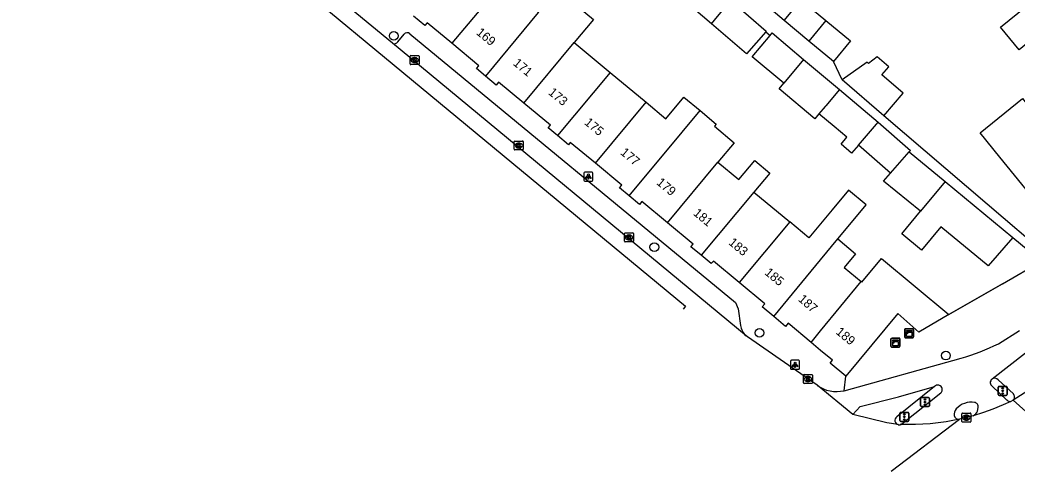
# Model space of a CAD drawing. Extents: x 162074 to 163034, y 381824 to 382557.
# Drawn here: x 162410.7 to 162521.9, y 381833.3 to 381883.6 of the extents above; entities that cross this region are included whole.
import ezdxf

# ---------------------------------------------------------------- set-up
doc = ezdxf.new("R2010")
doc.units = 0
for name, color, linetype in [('IMGEO_Boom', 7, 'Continuous'), ('IMGEO_Fietspad_gesloten', 7, 'Continuous'), ('IMGEO_Kast', 7, 'Continuous'), ('IMGEO_Kolk', 7, 'Continuous'), ('IMGEO_Lichtpunt', 7, 'Continuous'), ('IMGEO_Muur', 7, 'Continuous'), ('IMGEO_Pand', 7, 'Continuous'), ('IMGEO_Pand_nummerreeks', 7, 'Continuous'), ('IMGEO_Rijbaan_lokaal_gesloten', 7, 'Continuous'), ('IMGEO_Rijbaan_regionaal_gesloten', 7, 'Continuous'), ('IMGEO_Verkeersregelinstallatiepaal', 7, 'Continuous'), ('IMGEO_Voetpad_open', 7, 'Continuous')]:
    doc.layers.add(name, color=color, linetype=linetype)

msp = doc.modelspace()

# ---------------------------------------------------------------- linework, layer by layer
at = {"layer": 'IMGEO_Boom'}
for centre in [(162452.39, 381881.82), (162481.46, 381858.23), (162493.2, 381848.67), (162513.99, 381846.14)]:
    msp.add_circle(centre, 0.489, dxfattribs=at)
at = {"layer": 'IMGEO_Fietspad_gesloten'}
for points in [[(162519.86, 381847.46), (162522.21, 381848.94)], [(162502.63, 381842.22), (162515.69, 381845.85)], [(162522.85, 381846.41), (162519.13, 381843.52)], [(162503.6, 381839.58), (162504.43, 381840.44), (162508.71, 381841.55), (162512.71, 381842.69)], [(162519.15, 381842.71), (162520.78, 381841.18)], [(162509.08, 381838.54), (162513.41, 381841.97)], [(162517.51, 381839.94), (162517.57, 381840.36)]]:
    msp.add_lwpolyline(points, dxfattribs=at)
for centre, radius, start, end in [((162508.52, 381870.61), 25.78, 286.1541, 296.0905), ((162519.43, 381843.12), 0.498, 126.8758, 235.393), ((162501.77, 381845.77), 3.65, 234.0714, 283.5882), ((162513.08, 381842.34), 0.504, 312.1309, 135.6162), ((162521.15, 381841.52), 0.497, 222.7314, 280.8487), ((162515.73, 381839.6), 0.825, 135.1831, 190.9063), ((162516.83, 381838.69), 2.25, 80.6675, 138.4202), ((162516.5, 381840.4), 1.11, 298.677, 335.7016), ((162517.13, 381840.46), 0.458, 347.229, 81.1005), ((162515.42, 381839.54), 0.508, 191.3096, 280.2377), ((162508.77, 381838.89), 0.477, 282.2705, 311.7053)]:
    msp.add_arc(centre, radius, start, end, dxfattribs=at)
at = {"layer": 'IMGEO_Kast'}
for p, q in [((162509.39, 381848.21), (162509.39, 381849.05)), ((162509.39, 381849.05), (162509.39, 381848.21)), ((162509.46, 381849.13), (162510.3, 381849.13)), ((162510.3, 381849.13), (162509.46, 381849.13)), ((162510.39, 381849.06), (162510.39, 381848.22)), ((162510.39, 381848.22), (162510.39, 381849.06)), ((162507.86, 381847.17), (162507.86, 381848.01)), ((162507.86, 381848.01), (162507.86, 381847.17)), ((162507.94, 381848.09), (162508.78, 381848.09)), ((162508.78, 381848.09), (162507.94, 381848.09)), ((162508.86, 381848.02), (162508.86, 381847.18)), ((162508.86, 381847.18), (162508.86, 381848.02)), ((162510.31, 381848.13), (162509.47, 381848.13)), ((162509.47, 381848.13), (162510.31, 381848.13)), ((162508.79, 381847.09), (162507.95, 381847.09)), ((162507.95, 381847.09), (162508.79, 381847.09))]:
    msp.add_line(p, q, dxfattribs=at)
for points in [[(162509.58, 381848.92), (162510.18, 381848.92), (162510.18, 381848.84), (162509.58, 381848.84), (162509.58, 381848.92)], [(162508.06, 381847.88), (162508.66, 381847.88), (162508.66, 381847.8), (162508.06, 381847.8), (162508.06, 381847.88)], [(162509.58, 381848.75), (162510.18, 381848.75), (162510.18, 381848.26), (162509.58, 381848.26), (162509.58, 381848.75)], [(162508.06, 381847.71), (162508.66, 381847.71), (162508.66, 381847.22), (162508.06, 381847.22), (162508.06, 381847.71)]]:
    msp.add_lwpolyline(points, dxfattribs=at)
for centre in [(162509.66, 381848.6), (162508.14, 381847.56)]:
    msp.add_circle(centre, 0.0377, dxfattribs=at)
for centre, start, end in [((162509.46, 381849.05), 92.4484, 184.2845), ((162509.46, 381849.05), 92.4484, 184.2845), ((162510.31, 381849.05), 2.4484, 94.2845), ((162510.31, 381849.05), 2.4484, 94.2845), ((162507.94, 381848.01), 92.4484, 184.2845), ((162507.94, 381848.01), 92.4484, 184.2845), ((162508.78, 381848.01), 2.4484, 94.2845), ((162508.78, 381848.01), 2.4484, 94.2845), ((162509.46, 381848.21), 182.4484, 274.2845), ((162509.46, 381848.21), 182.4484, 274.2845), ((162510.31, 381848.21), 272.4484, 4.2845), ((162510.31, 381848.21), 272.4484, 4.2845), ((162507.94, 381847.17), 182.4484, 274.2845), ((162507.94, 381847.17), 182.4484, 274.2845), ((162508.78, 381847.17), 272.4484, 4.2845), ((162508.78, 381847.17), 272.4484, 4.2845)]:
    msp.add_arc(centre, 0.0779, start, end, dxfattribs=at)
at = {"layer": 'IMGEO_Kolk'}
for p, q in [((162454.22, 381878.68), (162454.22, 381879.54)), ((162454.29, 381879.61), (162455.15, 381879.61)), ((162454.71, 381879.39), (162454.73, 381879.39)), ((162455.22, 381879.54), (162455.22, 381878.68)), ((162455.15, 381878.61), (162454.29, 381878.61)), ((162454.73, 381878.83), (162454.7, 381878.83)), ((162465.84, 381869.16), (162465.84, 381870.01)), ((162465.91, 381870.08), (162466.77, 381870.08)), ((162466.84, 381870.01), (162466.84, 381869.16)), ((162466.77, 381869.08), (162465.91, 381869.08)), ((162466.35, 381869.3), (162466.32, 381869.3)), ((162466.33, 381869.86), (162466.35, 381869.86)), ((162478.14, 381858.9), (162478.14, 381859.75)), ((162478.22, 381859.82), (162479.07, 381859.82)), ((162478.63, 381859.6), (162478.66, 381859.6)), ((162478.65, 381859.04), (162478.63, 381859.04)), ((162479.14, 381859.75), (162479.14, 381858.9)), ((162479.07, 381858.82), (162478.22, 381858.82)), ((162498.1, 381843.09), (162498.1, 381843.95)), ((162498.17, 381844.02), (162499.02, 381844.02)), ((162498.58, 381843.8), (162498.61, 381843.8)), ((162499.1, 381843.95), (162499.1, 381843.09)), ((162499.02, 381843.02), (162498.17, 381843.02)), ((162498.61, 381843.24), (162498.58, 381843.24)), ((162515.78, 381838.8), (162515.78, 381839.65)), ((162515.85, 381839.73), (162516.7, 381839.73)), ((162516.29, 381838.95), (162516.26, 381838.95)), ((162516.27, 381839.5), (162516.29, 381839.5)), ((162516.78, 381839.65), (162516.78, 381838.8)), ((162516.7, 381838.72), (162515.85, 381838.72))]:
    msp.add_line(p, q, dxfattribs=at)
for points in [[(162454.22, 381878.68), (162454.22, 381879.54)], [(162454.29, 381879.61), (162455.15, 381879.61)], [(162454.54, 381879.31), (162454.66, 381879.31), (162454.66, 381879.16), (162454.79, 381879.31), (162454.96, 381879.31), (162454.81, 381879.16), (162454.96, 381878.91), (162454.81, 381878.91), (162454.73, 381879.07), (162454.66, 381879.01), (162454.66, 381878.91), (162454.54, 381878.91), (162454.54, 381879.31)], [(162455.22, 381879.54), (162455.22, 381878.68)], [(162455.15, 381878.61), (162454.29, 381878.61)], [(162465.84, 381869.16), (162465.84, 381870.01)], [(162465.91, 381870.08), (162466.77, 381870.08)], [(162466.84, 381870.01), (162466.84, 381869.16)], [(162466.77, 381869.08), (162465.91, 381869.08)], [(162466.16, 381869.78), (162466.28, 381869.78), (162466.28, 381869.63), (162466.41, 381869.78), (162466.58, 381869.78), (162466.43, 381869.63), (162466.58, 381869.38), (162466.43, 381869.38), (162466.35, 381869.55), (162466.28, 381869.48), (162466.28, 381869.38), (162466.16, 381869.38), (162466.16, 381869.78)], [(162478.14, 381858.9), (162478.14, 381859.75)], [(162478.22, 381859.82), (162479.07, 381859.82)], [(162478.46, 381859.52), (162478.59, 381859.52), (162478.59, 381859.37), (162478.72, 381859.52), (162478.88, 381859.52), (162478.74, 381859.37), (162478.89, 381859.12), (162478.74, 381859.12), (162478.65, 381859.29), (162478.59, 381859.22), (162478.59, 381859.12), (162478.46, 381859.12), (162478.46, 381859.52)], [(162479.14, 381859.75), (162479.14, 381858.9)], [(162479.07, 381858.82), (162478.22, 381858.82)], [(162498.1, 381843.09), (162498.1, 381843.95)], [(162498.17, 381844.02), (162499.02, 381844.02)], [(162498.42, 381843.72), (162498.54, 381843.72), (162498.54, 381843.57), (162498.67, 381843.72), (162498.83, 381843.72), (162498.69, 381843.57), (162498.84, 381843.32), (162498.69, 381843.32), (162498.6, 381843.49), (162498.54, 381843.42), (162498.54, 381843.32), (162498.42, 381843.32), (162498.42, 381843.72)], [(162499.1, 381843.95), (162499.1, 381843.09)], [(162499.02, 381843.02), (162498.17, 381843.02)], [(162515.78, 381838.8), (162515.78, 381839.65)], [(162515.85, 381839.73), (162516.7, 381839.73)], [(162516.1, 381839.42), (162516.22, 381839.42), (162516.22, 381839.27), (162516.35, 381839.42), (162516.52, 381839.42), (162516.37, 381839.27), (162516.52, 381839.02), (162516.37, 381839.02), (162516.29, 381839.19), (162516.22, 381839.12), (162516.22, 381839.02), (162516.1, 381839.02), (162516.1, 381839.42)], [(162516.78, 381839.65), (162516.78, 381838.8)], [(162516.7, 381838.72), (162515.85, 381838.72)]]:
    msp.add_lwpolyline(points, dxfattribs=at)
for centre, start, end in [((162454.29, 381879.53), 91.552, 178.448), ((162454.29, 381879.53), 91.552, 178.448), ((162455.14, 381879.53), 1.552, 88.448), ((162455.14, 381879.53), 1.552, 88.448), ((162454.29, 381878.69), 181.552, 268.448), ((162454.29, 381878.69), 181.552, 268.448), ((162455.14, 381878.69), 271.552, 358.448), ((162455.14, 381878.69), 271.552, 358.448), ((162465.91, 381870.01), 91.552, 178.448), ((162465.91, 381870.01), 91.552, 178.448), ((162466.76, 381870.01), 1.552, 88.448), ((162466.76, 381870.01), 1.552, 88.448), ((162465.91, 381869.16), 181.552, 268.448), ((162465.91, 381869.16), 181.552, 268.448), ((162466.76, 381869.16), 271.552, 358.448), ((162466.76, 381869.16), 271.552, 358.448), ((162478.22, 381859.75), 91.552, 178.448), ((162478.22, 381859.75), 91.552, 178.448), ((162478.22, 381858.9), 181.552, 268.448), ((162478.22, 381858.9), 181.552, 268.448), ((162479.07, 381859.75), 1.552, 88.448), ((162479.07, 381859.75), 1.552, 88.448), ((162479.07, 381858.9), 271.552, 358.448), ((162479.07, 381858.9), 271.552, 358.448), ((162498.17, 381843.95), 91.552, 178.448), ((162498.17, 381843.95), 91.552, 178.448), ((162499.02, 381843.95), 1.552, 88.448), ((162499.02, 381843.95), 1.552, 88.448), ((162498.17, 381843.1), 181.552, 268.448), ((162498.17, 381843.1), 181.552, 268.448), ((162499.02, 381843.1), 271.552, 358.448), ((162499.02, 381843.1), 271.552, 358.448), ((162515.85, 381839.65), 91.552, 178.448), ((162515.85, 381839.65), 91.552, 178.448), ((162516.7, 381839.65), 1.552, 88.448), ((162516.7, 381839.65), 1.552, 88.448), ((162515.85, 381838.8), 181.552, 268.448), ((162515.85, 381838.8), 181.552, 268.448), ((162516.7, 381838.8), 271.552, 358.448), ((162516.7, 381838.8), 271.552, 358.448)]:
    msp.add_arc(centre, 0.0765, start, end, dxfattribs=at)
for centre, major_axis, ratio, start_param, end_param in [((162454.71, 381879.11), (-0.387, 0.002), 0.722429, 4.712389, 7.853982), ((162454.73, 381879.11), (-0.39, 0.002), 0.717154, 1.570796, 4.712389), ((162466.33, 381869.58), (-0.387, 0.002), 0.722429, 4.712389, 7.853982), ((162466.35, 381869.58), (-0.39, 0.002), 0.717154, 1.570796, 4.712389), ((162478.63, 381859.32), (-0.387, 0.002), 0.722429, 4.712389, 7.853982), ((162478.65, 381859.32), (-0.39, 0.002), 0.717154, 1.570796, 4.712389), ((162498.58, 381843.52), (-0.387, 0.002), 0.722429, 4.712389, 7.853982), ((162498.61, 381843.52), (-0.39, 0.002), 0.717154, 1.570796, 4.712389), ((162516.26, 381839.22), (-0.387, 0.002), 0.722429, 4.712389, 7.853982), ((162516.29, 381839.22), (-0.39, 0.002), 0.717154, 1.570796, 4.712389)]:
    msp.add_ellipse(centre, major_axis=major_axis, ratio=ratio, start_param=start_param, end_param=end_param, dxfattribs=at)
at = {"layer": 'IMGEO_Lichtpunt'}
for p, q in [((162473.61, 381866.51), (162473.61, 381865.71)), ((162473.61, 381866.51), (162473.61, 381865.71)), ((162474.51, 381866.61), (162473.7, 381866.61)), ((162474.51, 381866.61), (162473.7, 381866.61)), ((162473.7, 381865.61), (162474.51, 381865.61)), ((162473.7, 381865.61), (162474.51, 381865.61)), ((162474.6, 381865.71), (162474.6, 381866.51)), ((162474.6, 381865.71), (162474.6, 381866.51)), ((162496.66, 381845.51), (162496.66, 381844.7)), ((162496.66, 381845.51), (162496.66, 381844.7)), ((162497.57, 381845.61), (162496.76, 381845.61)), ((162497.57, 381845.61), (162496.76, 381845.61)), ((162497.66, 381844.7), (162497.66, 381845.51)), ((162497.66, 381844.7), (162497.66, 381845.51)), ((162496.76, 381844.61), (162497.57, 381844.61)), ((162496.76, 381844.61), (162497.57, 381844.61))]:
    msp.add_line(p, q, dxfattribs=at)
for points in [[(162473.98, 381866.18), (162474.02, 381866.15), (162473.83, 381865.89), (162473.79, 381865.92), (162473.98, 381866.18)], [(162474.08, 381866.13), (162474.13, 381866.13), (162474.13, 381865.81), (162474.08, 381865.81), (162474.08, 381866.13)], [(162474.19, 381866.15), (162474.23, 381866.18), (162474.42, 381865.91), (162474.38, 381865.89), (162474.19, 381866.15)], [(162497.04, 381845.17), (162497.08, 381845.15), (162496.89, 381844.88), (162496.85, 381844.91), (162497.04, 381845.17)], [(162497.14, 381845.13), (162497.19, 381845.13), (162497.19, 381844.8), (162497.14, 381844.8), (162497.14, 381845.13)], [(162497.25, 381845.15), (162497.29, 381845.17), (162497.48, 381844.91), (162497.44, 381844.88), (162497.25, 381845.15)]]:
    msp.add_lwpolyline(points, dxfattribs=at)
for centre in [(162474.11, 381866.31), (162497.16, 381845.31)]:
    msp.add_circle(centre, 0.0994, dxfattribs=at)
for centre, start, end in [((162473.7, 381866.51), 90, 180), ((162473.7, 381866.51), 90, 180), ((162473.7, 381865.71), 180, 270), ((162473.7, 381865.71), 180, 270), ((162474.51, 381866.51), 0, 90), ((162474.51, 381866.51), 0, 90), ((162474.51, 381865.71), 270, 0), ((162474.51, 381865.71), 270, 360), ((162496.76, 381845.51), 90, 180), ((162496.76, 381845.51), 90, 180), ((162497.57, 381845.51), 0, 90), ((162497.57, 381845.51), 0, 90), ((162496.76, 381844.7), 180, 270), ((162496.76, 381844.7), 180, 270), ((162497.57, 381844.7), 270, 0), ((162497.57, 381844.7), 270, 360)]:
    msp.add_arc(centre, 0.0946, start, end, dxfattribs=at)
at = {"layer": 'IMGEO_Muur'}
msp.add_lwpolyline([(162520.3, 381854.16), (162514.33, 381850.71)], dxfattribs=at)
at = {"layer": 'IMGEO_Pand'}
for points in [[(162464.51, 381887.75), (162458.87, 381880.99)], [(162468.52, 381884.42), (162470.65, 381886.98), (162474.66, 381883.64), (162472.53, 381881.08)], [(162487.85, 381883.17), (162484.1, 381886.41), (162484.36, 381886.71)], [(162487.85, 381883.17), (162488.19, 381883.58), (162490, 381885.75)], [(162490, 381885.75), (162493.95, 381882.33), (162493.89, 381882.27)], [(162495.94, 381883.52), (162497.84, 381885.81), (162500.58, 381883.53)], [(162526.82, 381884.04), (162522.17, 381880.24), (162520.08, 381882.8), (162524.73, 381886.59)], [(162458.87, 381880.99), (162456.12, 381883.28), (162455.86, 381882.97), (162454.61, 381884.02)], [(162468.52, 381884.42), (162462.61, 381877.33)], [(162498.68, 381881.24), (162495.94, 381883.52)], [(162500.58, 381883.53), (162498.68, 381881.24)], [(162500.58, 381883.53), (162503.33, 381881.26), (162501.43, 381878.97)], [(162493.89, 381882.27), (162491.75, 381879.8), (162487.85, 381883.17)], [(162495.89, 381876.52), (162492.36, 381879.48), (162494.37, 381881.87)], [(162494.37, 381881.87), (162494.59, 381882.14), (162498.11, 381879.18)], [(162501.43, 381878.97), (162498.68, 381881.24)], [(162462.61, 381877.33), (162461.61, 381878.17), (162461.87, 381878.49), (162458.87, 381880.99)], [(162466.9, 381874.32), (162472.53, 381881.08)], [(162472.53, 381881.08), (162476.53, 381877.74)], [(162498.11, 381879.18), (162495.89, 381876.52)], [(162498.11, 381879.18), (162502.11, 381875.83)], [(162507.06, 381872.91), (162509.22, 381875.43), (162506.85, 381877.47), (162507.61, 381878.35), (162506.31, 381879.47), (162505.36, 381878.74), (162505.2, 381878.88), (162502.4, 381876.9)], [(162466.9, 381874.32), (162464.09, 381876.66), (162463.82, 381876.33), (162462.61, 381877.33)], [(162476.53, 381877.74), (162470.66, 381870.69)], [(162476.53, 381877.74), (162480.54, 381874.4)], [(162507.06, 381872.91), (162502.4, 381876.9)], [(162499.83, 381873.11), (162499.37, 381872.56), (162495.38, 381875.91), (162495.89, 381876.52)], [(162502.11, 381875.83), (162500.58, 381874), (162500.53, 381873.94), (162499.83, 381873.11)], [(162502.11, 381875.83), (162506.44, 381872.17)], [(162480.54, 381874.4), (162482.75, 381872.57), (162484.76, 381874.98), (162486.56, 381873.48)], [(162530.09, 381865.47), (162525.38, 381861.66), (162520.02, 381868.29), (162517.82, 381871), (162522.53, 381874.81), (162524.73, 381872.1)], [(162470.66, 381870.69), (162469.63, 381871.54), (162469.88, 381871.84), (162466.9, 381874.32)], [(162474.88, 381867.61), (162480.54, 381874.4)], [(162478.65, 381863.98), (162484.55, 381871.07), (162486.56, 381873.48)], [(162486.56, 381873.48), (162488.37, 381871.97), (162488.16, 381871.73), (162490.36, 381869.89), (162488.56, 381867.73)], [(162504.22, 381869.61), (162503.47, 381868.73), (162502.29, 381869.73), (162502.94, 381870.5), (162501.52, 381871.69), (162499.83, 381873.11)], [(162504.22, 381869.61), (162506.25, 381871.95), (162506.44, 381872.17)], [(162506.44, 381872.17), (162510.04, 381869.04), (162509.9, 381868.88)], [(162474.88, 381867.61), (162472.09, 381869.93), (162471.88, 381869.67), (162470.66, 381870.69)], [(162507.82, 381866.49), (162504.22, 381869.61)], [(162507.82, 381866.49), (162509.9, 381868.88)], [(162509.9, 381868.88), (162513.9, 381865.57)], [(162488.56, 381867.73), (162490.89, 381865.79), (162492.66, 381867.91), (162494.34, 381866.51), (162492.57, 381864.39)], [(162478.65, 381863.98), (162477.58, 381864.87), (162477.82, 381865.16), (162474.88, 381867.61)], [(162482.92, 381860.96), (162488.56, 381867.73)], [(162511.15, 381862.24), (162507.04, 381865.59), (162507.82, 381866.49)], [(162513.9, 381865.57), (162511.15, 381862.24)], [(162513.9, 381865.57), (162521.44, 381859.32)], [(162501.92, 381859.16), (162503.26, 381860.78), (162505.08, 381862.95), (162503.11, 381864.59), (162501.3, 381862.41), (162498.7, 381859.28), (162496.58, 381861.05)], [(162482.92, 381860.96), (162480.07, 381863.33), (162479.82, 381863.01), (162478.65, 381863.98)], [(162492.57, 381864.39), (162486.69, 381857.33)], [(162492.57, 381864.39), (162496.58, 381861.05)], [(162521.44, 381859.32), (162518.71, 381856.14), (162513.43, 381860.5), (162511.27, 381857.89), (162509.06, 381859.72), (162511.15, 381862.24)], [(162486.69, 381857.33), (162485.55, 381858.28), (162485.79, 381858.56), (162482.92, 381860.96)], [(162496.58, 381861.05), (162490.94, 381854.28)], [(162494.79, 381850.49), (162500, 381856.83), (162501.92, 381859.16)], [(162501.92, 381859.16), (162503.89, 381857.51), (162502.62, 381855.98), (162504.52, 381854.4)], [(162490.94, 381854.28), (162488.05, 381856.68), (162487.81, 381856.4), (162486.69, 381857.33)], [(162504.52, 381854.4), (162504.61, 381854.33), (162506.81, 381856.97), (162514.33, 381850.71)], [(162498.94, 381847.6), (162500, 381848.89), (162504.52, 381854.4)], [(162494.79, 381850.49), (162493.48, 381851.58), (162493.77, 381851.93), (162490.94, 381854.28)], [(162498.94, 381847.6), (162496.38, 381849.74), (162496.1, 381849.4), (162494.79, 381850.49)], [(162514.33, 381850.71), (162510.95, 381848.76), (162508.61, 381850.83), (162502.81, 381843.85)], [(162502.81, 381843.85), (162501.06, 381845.31), (162501.32, 381845.62), (162500, 381846.72), (162498.94, 381847.6)]]:
    msp.add_lwpolyline(points, dxfattribs=at)
at = {"layer": 'IMGEO_Rijbaan_lokaal_gesloten'}
for points in [[(162410.69, 381913.14), (162484.93, 381851.65), (162484.66, 381851.33)], [(162452.24, 381881), (162445.33, 381886.72)], [(162491.69, 381848.35), (162452.24, 381881)], [(162499.63, 381842.82), (162491.85, 381848.22), (162491.69, 381848.35)], [(162503.6, 381839.58), (162499.63, 381842.82)], [(162508.67, 381838.43), (162507.38, 381838.64), (162503.6, 381839.58)], [(162515.51, 381839.04), (162514.02, 381838.76), (162512.25, 381838.53), (162510.6, 381838.44), (162508.87, 381838.43)]]:
    msp.add_lwpolyline(points, dxfattribs=at)
msp.add_arc((162508.77, 381838.9), 0.486, 258.3533, 282.2168, dxfattribs=at)
at = {"layer": 'IMGEO_Rijbaan_regionaal_gesloten'}
for points in [[(162525.57, 381843.75), (162521.48, 381841.15)], [(162521.48, 381841.15), (162521.24, 381841.03)], [(162523.93, 381838.96), (162521.48, 381841.15)], [(162521.24, 381841.03), (162520.39, 381840.64), (162519.21, 381840.15), (162518.18, 381839.78), (162517.03, 381839.42)], [(162507.87, 381833.25), (162515.51, 381839.04)], [(162517.03, 381839.42), (162515.51, 381839.04)]]:
    msp.add_lwpolyline(points, dxfattribs=at)
at = {"layer": 'IMGEO_Verkeersregelinstallatiepaal'}
for p, q in [((162519.82, 381841.8), (162519.82, 381842.6)), ((162519.82, 381842.6), (162519.82, 381841.8)), ((162519.92, 381842.7), (162520.71, 381842.7)), ((162520.71, 381842.7), (162519.92, 381842.7)), ((162520.81, 381842.6), (162520.81, 381841.8)), ((162520.81, 381841.8), (162520.81, 381842.6)), ((162511.16, 381840.55), (162511.16, 381841.35)), ((162511.16, 381841.35), (162511.16, 381840.55)), ((162511.26, 381841.45), (162512.05, 381841.45)), ((162512.05, 381841.45), (162511.26, 381841.45)), ((162512.15, 381841.35), (162512.15, 381840.55)), ((162512.15, 381840.55), (162512.15, 381841.35)), ((162520.71, 381841.7), (162519.92, 381841.7)), ((162519.92, 381841.7), (162520.71, 381841.7)), ((162512.05, 381840.45), (162511.26, 381840.45)), ((162511.26, 381840.45), (162512.05, 381840.45)), ((162508.85, 381838.9), (162508.85, 381839.7)), ((162508.85, 381839.7), (162508.85, 381838.9)), ((162508.95, 381839.8), (162509.74, 381839.8)), ((162509.74, 381839.8), (162508.95, 381839.8)), ((162509.84, 381839.7), (162509.84, 381838.9)), ((162509.84, 381838.9), (162509.84, 381839.7)), ((162509.74, 381838.8), (162508.95, 381838.8)), ((162508.95, 381838.8), (162509.74, 381838.8))]:
    msp.add_line(p, q, dxfattribs=at)
for centre in [(162520.32, 381842.49), (162520.32, 381842.2), (162511.66, 381841.24), (162520.32, 381841.91), (162511.66, 381840.95), (162511.66, 381840.66), (162509.35, 381839.59), (162509.35, 381839.3), (162509.35, 381839.01)]:
    msp.add_circle(centre, 0.085, dxfattribs=at)
for centre, start, end in [((162519.92, 381842.6), 90, 180), ((162519.92, 381842.6), 90, 180), ((162520.71, 381842.6), 0, 90), ((162520.71, 381842.6), 360, 90), ((162511.26, 381841.35), 90, 180), ((162511.26, 381841.35), 90, 180), ((162512.05, 381841.35), 0, 90), ((162512.05, 381841.35), 360, 90), ((162519.92, 381841.8), 180, 270), ((162519.92, 381841.8), 180, 270), ((162520.71, 381841.8), 270, 0), ((162520.71, 381841.8), 270, 0), ((162511.26, 381840.55), 180, 270), ((162511.26, 381840.55), 180, 270), ((162512.05, 381840.55), 270, 0), ((162512.05, 381840.55), 270, 0), ((162508.95, 381839.7), 90, 180), ((162508.95, 381839.7), 90, 180), ((162508.95, 381838.9), 180, 270), ((162508.95, 381838.9), 180, 270), ((162509.74, 381839.7), 0, 90), ((162509.74, 381839.7), 360, 90), ((162509.74, 381838.9), 270, 0), ((162509.74, 381838.9), 270, 0)]:
    msp.add_arc(centre, 0.1, start, end, dxfattribs=at)
at = {"layer": 'IMGEO_Voetpad_open'}
for points in [[(162495.94, 381883.52), (162492.13, 381886.81)], [(162493.89, 381882.27), (162494.37, 381881.87)], [(162452.85, 381881.15), (162453.54, 381882)], [(162454.19, 381882.05), (162490.52, 381852.07), (162490.8, 381851.34), (162491.06, 381849.5)], [(162502.4, 381876.9), (162501.43, 381878.97)], [(162525.47, 381857.14), (162518.58, 381863.05), (162507.06, 381872.91)], [(162521.44, 381859.32), (162524.65, 381856.67)], [(162514.33, 381850.71), (162520.3, 381854.16), (162524.65, 381856.67)], [(162502.63, 381842.22), (162502.81, 381843.85)], [(162521.51, 381841.86), (162519.82, 381843.43)], [(162512.71, 381842.69), (162508.5, 381839.29)]]:
    msp.add_lwpolyline(points, dxfattribs=at)
for centre, radius, start, end in [((162452.47, 381881.4), 0.461, 240.8508, 326.9126), ((162453.89, 381881.7), 0.467, 49.8029, 138.7798), ((162493.06, 381849.85), 2.03, 189.7666, 227.6), ((162519.43, 381843.12), 0.498, 38.3378, 126.9627), ((162521.15, 381841.52), 0.496, 311.3058, 43.5619), ((162508.77, 381838.9), 0.479, 123.7933, 258.012)]:
    msp.add_arc(centre, radius, start, end, dxfattribs=at)

# ---------------------------------------------------------------- texts
at = {"layer": 'IMGEO_Pand_nummerreeks'}
for s, rotation, p in [('169', 320.2112, (162461.52, 381882.06)), ('171', 320.2112, (162465.63, 381878.64)), ('173', 320.2112, (162469.56, 381875.37)), ('175', 320.2112, (162473.58, 381872.02)), ('177', 320.2112, (162477.6, 381868.67)), ('179', 320.2138, (162481.63, 381865.32)), ('181', 320.2138, (162485.73, 381861.9)), ('183', 320.2112, (162489.67, 381858.62)), ('185', 320.2138, (162493.69, 381855.27)), ('187', 318.6835, (162497.44, 381852.32)), ('189', 320.2287, (162501.63, 381848.65))]:
    msp.add_text(s, height=1, rotation=rotation, dxfattribs=at).set_placement(p)

doc.saveas('drawing.dxf')
